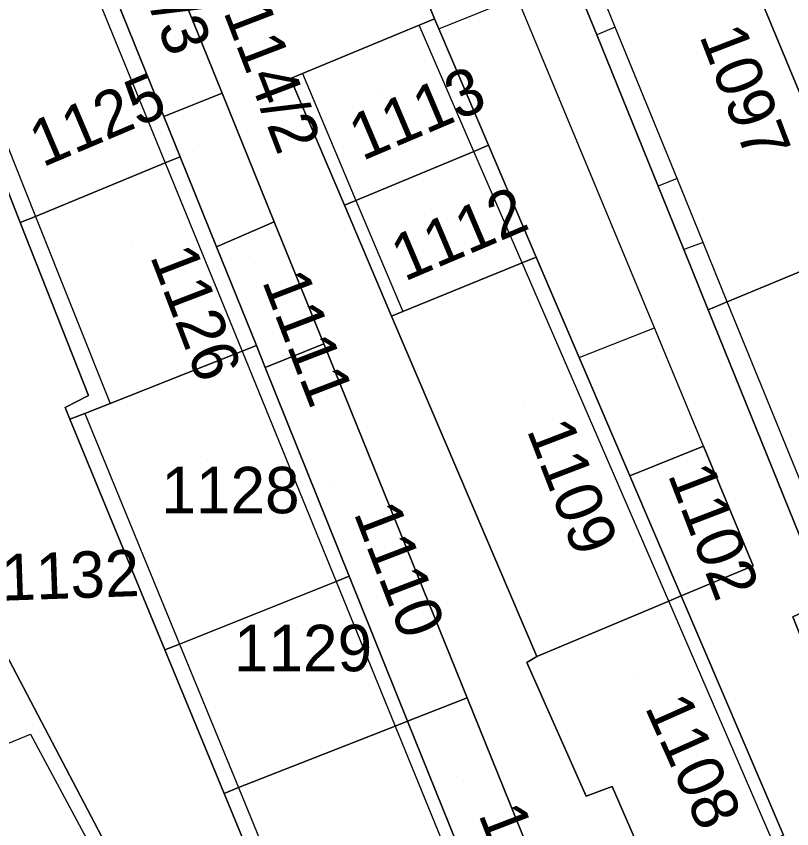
# Model space of a CAD drawing. Extents: x -263943 to -261149, y -1236934 to -1230686.
# Drawn here: x -262831.65 to -262798.26, y -1235430.4 to -1235395.42 of the extents above; entities that cross this region are included whole.
import ezdxf

# ---------------------------------------------------------------- set-up
doc = ezdxf.new("R2010")
doc.units = 0
for name, color, linetype in [('body_kn', 7, 'Continuous'), ('kladpar_druhypozemkov', 7, 'Continuous'), ('kladpar_hranice', 7, 'Continuous'), ('kladpar_parcelnecisla', 7, 'Continuous'), ('kladpar_plochy', 7, 'Continuous'), ('zappar_hrandruhpozemk', 7, 'Continuous')]:
    doc.layers.add(name, color=color, linetype=linetype)

msp = doc.modelspace()

# ---------------------------------------------------------------- linework, layer by layer
at = {"layer": 'body_kn'}
for p, q in [((-262813.65, -1235395.54), (-262813.65, -1235395.54)), ((-262814.3, -1235395.81), (-262814.3, -1235395.81)), ((-262814.3, -1235395.81), (-262814.3, -1235395.81)), ((-262813.46, -1235395.97), (-262813.46, -1235395.97)), ((-262813.46, -1235395.97), (-262813.46, -1235395.97)), ((-262805.86, -1235395.89), (-262805.86, -1235395.89)), ((-262805.86, -1235395.89), (-262805.86, -1235395.89)), ((-262806.66, -1235396.22), (-262806.66, -1235396.22)), ((-262819.84, -1235398.1), (-262819.84, -1235398.1)), ((-262819.33, -1235397.89), (-262819.33, -1235397.89)), ((-262819.33, -1235397.89), (-262819.33, -1235397.89)), ((-262822.78, -1235398.74), (-262822.78, -1235398.74)), ((-262825.29, -1235399.74), (-262825.29, -1235399.74)), ((-262811.95, -1235401.24), (-262811.95, -1235401.24)), ((-262811.95, -1235401.24), (-262811.95, -1235401.24)), ((-262811.32, -1235400.98), (-262811.32, -1235400.98)), ((-262811.32, -1235400.98), (-262811.32, -1235400.98)), ((-262824.59, -1235401.47), (-262824.59, -1235401.47)), ((-262824.59, -1235401.47), (-262824.59, -1235401.47)), ((-262825.24, -1235401.73), (-262825.24, -1235401.73)), ((-262825.24, -1235401.73), (-262825.24, -1235401.73)), ((-262803.2, -1235402.41), (-262803.2, -1235402.41)), ((-262803.2, -1235402.41), (-262803.2, -1235402.41)), ((-262804.02, -1235402.74), (-262804.02, -1235402.74)), ((-262817.03, -1235403.36), (-262817.03, -1235403.36)), ((-262817.03, -1235403.36), (-262817.03, -1235403.36)), ((-262817.52, -1235403.56), (-262817.52, -1235403.56)), ((-262830.82, -1235404.04), (-262830.82, -1235404.04)), ((-262830.82, -1235404.04), (-262830.82, -1235404.04)), ((-262831.48, -1235404.31), (-262831.48, -1235404.31)), ((-262820.54, -1235404.27), (-262820.54, -1235404.27)), ((-262823.03, -1235405.35), (-262823.03, -1235405.35)), ((-262802.91, -1235405.47), (-262802.91, -1235405.47)), ((-262802.08, -1235405.16), (-262802.08, -1235405.16)), ((-262802.08, -1235405.16), (-262802.08, -1235405.16)), ((-262809.26, -1235405.79), (-262809.26, -1235405.79)), ((-262809.87, -1235406.04), (-262809.87, -1235406.04)), ((-262809.87, -1235406.04), (-262809.87, -1235406.04)), ((-262801.04, -1235407.72), (-262801.04, -1235407.72)), ((-262801.04, -1235407.72), (-262801.04, -1235407.72)), ((-262815.01, -1235408.14), (-262815.01, -1235408.14)), ((-262801.86, -1235408.06), (-262801.86, -1235408.06)), ((-262801.86, -1235408.06), (-262801.86, -1235408.06)), ((-262815.49, -1235408.33), (-262815.49, -1235408.33)), ((-262804.17, -1235408.84), (-262804.17, -1235408.84)), ((-262804.17, -1235408.84), (-262804.17, -1235408.84)), ((-262821.31, -1235409.6), (-262821.31, -1235409.6)), ((-262821.31, -1235409.6), (-262821.31, -1235409.6)), ((-262818.41, -1235409.52), (-262818.41, -1235409.52)), ((-262821.93, -1235409.84), (-262821.93, -1235409.84)), ((-262821.93, -1235409.84), (-262821.93, -1235409.84)), ((-262807.41, -1235410.12), (-262807.41, -1235410.12)), ((-262807.41, -1235410.12), (-262807.41, -1235410.12)), ((-262820.93, -1235410.55), (-262820.93, -1235410.55)), ((-262820.93, -1235410.55), (-262820.93, -1235410.55)), ((-262828.54, -1235411.75), (-262828.54, -1235411.75)), ((-262827.6, -1235412.09), (-262827.6, -1235412.09)), ((-262829.55, -1235412.26), (-262829.55, -1235412.26)), ((-262829.34, -1235412.77), (-262829.34, -1235412.77)), ((-262828.7, -1235412.52), (-262828.7, -1235412.52)), ((-262828.7, -1235412.52), (-262828.7, -1235412.52)), ((-262802.06, -1235413.93), (-262802.06, -1235413.93)), ((-262802.06, -1235413.93), (-262802.06, -1235413.93)), ((-262805.23, -1235415.21), (-262805.23, -1235415.21)), ((-262805.23, -1235415.21), (-262805.23, -1235415.21)), ((-262799.92, -1235419.08), (-262799.92, -1235419.08)), ((-262817.88, -1235419.76), (-262817.88, -1235419.76)), ((-262817.88, -1235419.76), (-262817.88, -1235419.76)), ((-262817.31, -1235419.53), (-262817.31, -1235419.53)), ((-262817.31, -1235419.53), (-262817.31, -1235419.53)), ((-262803.02, -1235420.38), (-262803.02, -1235420.38)), ((-262803.56, -1235420.61), (-262803.56, -1235420.61)), ((-262803.56, -1235420.61), (-262803.56, -1235420.61)), ((-262824.62, -1235422.45), (-262824.62, -1235422.45)), ((-262824.62, -1235422.45), (-262824.62, -1235422.45)), ((-262825.25, -1235422.7), (-262825.25, -1235422.7)), ((-262809.67, -1235423.25), (-262809.67, -1235423.25)), ((-262809.24, -1235422.99), (-262809.24, -1235422.99)), ((-262812.24, -1235424.76), (-262812.24, -1235424.76)), ((-262812.24, -1235424.76), (-262812.24, -1235424.76)), ((-262814.8, -1235425.77), (-262814.8, -1235425.77)), ((-262815.34, -1235425.98), (-262815.34, -1235425.98)), ((-262815.34, -1235425.98), (-262815.34, -1235425.98)), ((-262831.04, -1235426.33), (-262831.04, -1235426.33)), ((-262822.7, -1235428.88), (-262822.7, -1235428.88)), ((-262822.08, -1235428.63), (-262822.08, -1235428.63)), ((-262822.08, -1235428.63), (-262822.08, -1235428.63)), ((-262806, -1235428.58), (-262806, -1235428.58)), ((-262807.11, -1235429), (-262807.11, -1235429))]:
    msp.add_line(p, q, dxfattribs=at)
at = {"layer": 'kladpar_druhypozemkov'}
for p, q in [((-262815.94, -1235398.84), (-262815.94, -1235398.84)), ((-262823.8, -1235400.95), (-262823.8, -1235400.95)), ((-262814.06, -1235403.95), (-262814.06, -1235403.95)), ((-262826.7, -1235405.12), (-262826.7, -1235405.12)), ((-262821.4, -1235406.05), (-262821.4, -1235406.05)), ((-262809.8, -1235411.95), (-262809.8, -1235411.95)), ((-262823.4, -1235414.52), (-262823.4, -1235414.52)), ((-262803.7, -1235415.15), (-262803.7, -1235415.15)), ((-262818, -1235415.45), (-262818, -1235415.45)), ((-262830.03, -1235418.85), (-262830.03, -1235418.85)), ((-262819.6, -1235421.72), (-262819.6, -1235421.72)), ((-262804.9, -1235423.75), (-262804.9, -1235423.75)), ((-262812.7, -1235428.15), (-262812.7, -1235428.15))]:
    msp.add_line(p, q, dxfattribs=at)
at = {"layer": 'kladpar_hranice'}
for points in [[(-262798.62, -1235430.68), (-262803.02, -1235420.38), (-262799.92, -1235419.08), (-262802.06, -1235413.93), (-262805.23, -1235415.21), (-262807.41, -1235410.12), (-262809.26, -1235405.79), (-262811.32, -1235400.98), (-262813.46, -1235395.97), (-262813.65, -1235395.54), (-262816.87, -1235387.54), (-262820.57, -1235378.35), (-262823.73, -1235370.45), (-262829.45, -1235356.16), (-262820.81, -1235352.67), (-262825.89, -1235340.39), (-262826.1, -1235339.88), (-262821.77, -1235340.05)], [(-262821.77, -1235340.05), (-262820.15, -1235343.87), (-262814.35, -1235357.49), (-262823.41, -1235361.24), (-262818.04, -1235374.2), (-262813.8, -1235372.49), (-262808.88, -1235370.45), (-262806.24, -1235376.8), (-262803.59, -1235384.77), (-262808.49, -1235386.74), (-262805.94, -1235393.02), (-262806.87, -1235393.41), (-262807.63, -1235393.84), (-262806.66, -1235396.22), (-262804.02, -1235402.74), (-262802.91, -1235405.47), (-262801.86, -1235408.06), (-262796.78, -1235420.6), (-262798.22, -1235421.28), (-262796.3, -1235426.05), (-262795.48, -1235428.08), (-262794.33, -1235430.94)], [(-262808.02, -1235435.19), (-262812.24, -1235424.76), (-262818.41, -1235409.52), (-262820.54, -1235404.27), (-262822.78, -1235398.74), (-262827.5, -1235387.09), (-262830.02, -1235388.02), (-262830.39, -1235387.1), (-262835.68, -1235373.88), (-262840.55, -1235361.26), (-262831.06, -1235357.27), (-262836.34, -1235343.98), (-262834.48, -1235343.23), (-262834.32, -1235343.64), (-262829.45, -1235356.16), (-262823.73, -1235370.45), (-262832.8, -1235373.88), (-262829.64, -1235381.84), (-262820.57, -1235378.35), (-262816.87, -1235387.54), (-262813.65, -1235395.54), (-262814.3, -1235395.81)], [(-262823.53, -1235439.2), (-262836.25, -1235414.99), (-262832.35, -1235413.37), (-262834.83, -1235405.66), (-262836.46, -1235400.92), (-262840.32, -1235386.77), (-262846.96, -1235377.38), (-262844.25, -1235376.69), (-262842.47, -1235376.18), (-262837.89, -1235374.73), (-262835.73, -1235389.31), (-262836.32, -1235389.56), (-262834.31, -1235394.59), (-262832.73, -1235398.54), (-262833.58, -1235398.97), (-262831.48, -1235404.31), (-262828.54, -1235411.75), (-262829.55, -1235412.26), (-262829.34, -1235412.77), (-262825.25, -1235422.7), (-262822.7, -1235428.88), (-262818.38, -1235439.36)], [(-262801.11, -1235391.03), (-262802.26, -1235388.14), (-262798.54, -1235386.66), (-262789.95, -1235407.5), (-262793.64, -1235409.03), (-262795.19, -1235405.3), (-262801.11, -1235391.03)], [(-262830.02, -1235388.02), (-262827.5, -1235387.09), (-262822.78, -1235398.74), (-262825.29, -1235399.74), (-262828.36, -1235392.13), (-262830.02, -1235388.02)], [(-262801.86, -1235408.06), (-262802.91, -1235405.47), (-262804.02, -1235402.74), (-262806.66, -1235396.22), (-262807.63, -1235393.84), (-262806.87, -1235393.41), (-262805.94, -1235393.02), (-262801.11, -1235391.03), (-262795.19, -1235405.3), (-262801.04, -1235407.72), (-262801.86, -1235408.06)], [(-262824.59, -1235401.47), (-262825.24, -1235401.73), (-262830.82, -1235404.04), (-262831.48, -1235404.31), (-262833.58, -1235398.97), (-262832.73, -1235398.54), (-262834.31, -1235394.59), (-262833.73, -1235394.35), (-262829.05, -1235392.41), (-262828.36, -1235392.13), (-262825.29, -1235399.74), (-262824.59, -1235401.47)], [(-262811.32, -1235400.98), (-262811.95, -1235401.24), (-262817.03, -1235403.36), (-262817.52, -1235403.56), (-262819.84, -1235398.1), (-262819.33, -1235397.89), (-262814.3, -1235395.81), (-262813.65, -1235395.54), (-262813.46, -1235395.97), (-262811.32, -1235400.98)], [(-262814.3, -1235395.81), (-262819.33, -1235397.89), (-262819.84, -1235398.1), (-262817.52, -1235403.56), (-262815.49, -1235408.33), (-262809.24, -1235422.99), (-262809.67, -1235423.25), (-262807.11, -1235429), (-262806, -1235428.58), (-262804.04, -1235433.07)], [(-262824.59, -1235401.47), (-262825.29, -1235399.74), (-262822.78, -1235398.74), (-262820.54, -1235404.27), (-262823.03, -1235405.35), (-262824.59, -1235401.47)], [(-262809.87, -1235406.04), (-262815.01, -1235408.14), (-262815.49, -1235408.33), (-262817.52, -1235403.56), (-262817.03, -1235403.36), (-262811.95, -1235401.24), (-262811.32, -1235400.98), (-262809.26, -1235405.79), (-262809.87, -1235406.04)], [(-262821.31, -1235409.6), (-262821.93, -1235409.84), (-262827.6, -1235412.09), (-262828.7, -1235412.52), (-262829.34, -1235412.77), (-262829.55, -1235412.26), (-262828.54, -1235411.75), (-262831.48, -1235404.31), (-262830.82, -1235404.04), (-262825.24, -1235401.73), (-262824.59, -1235401.47), (-262823.03, -1235405.35), (-262821.31, -1235409.6)], [(-262821.31, -1235409.6), (-262823.03, -1235405.35), (-262820.54, -1235404.27), (-262818.41, -1235409.52), (-262820.93, -1235410.55), (-262821.31, -1235409.6)], [(-262793.48, -1235430.58), (-262794.33, -1235430.94), (-262795.48, -1235428.08), (-262796.3, -1235426.05), (-262798.22, -1235421.28), (-262796.78, -1235420.6), (-262801.86, -1235408.06), (-262801.04, -1235407.72), (-262795.19, -1235405.3), (-262793.64, -1235409.03), (-262789.63, -1235418.7), (-262786.01, -1235427.41), (-262793.48, -1235430.58)], [(-262843.57, -1235458.14), (-262844.03, -1235456.74), (-262844.15, -1235456.37), (-262845.62, -1235451.73), (-262844.37, -1235451.34), (-262845.65, -1235447.62), (-262846.97, -1235447.64), (-262849.01, -1235441.58), (-262853.69, -1235427.31), (-262855.31, -1235423.16), (-262846.25, -1235419.24), (-262849.84, -1235409.76), (-262839.08, -1235405.59), (-262838.48, -1235407.11), (-262837.28, -1235410.16), (-262838.47, -1235410.75), (-262836.25, -1235414.99), (-262823.53, -1235439.2), (-262819.25, -1235451.48), (-262833.4, -1235455.4), (-262843.57, -1235458.14)], [(-262803.56, -1235420.61), (-262809.24, -1235422.99), (-262815.49, -1235408.33), (-262815.01, -1235408.14), (-262809.87, -1235406.04), (-262809.26, -1235405.79), (-262807.41, -1235410.12), (-262805.23, -1235415.21), (-262803.02, -1235420.38), (-262803.56, -1235420.61)], [(-262817.31, -1235419.53), (-262817.88, -1235419.76), (-262824.62, -1235422.45), (-262825.25, -1235422.7), (-262829.34, -1235412.77), (-262828.7, -1235412.52), (-262827.6, -1235412.09), (-262821.93, -1235409.84), (-262821.31, -1235409.6), (-262820.93, -1235410.55), (-262817.31, -1235419.53)], [(-262820.93, -1235410.55), (-262818.41, -1235409.52), (-262812.24, -1235424.76), (-262814.8, -1235425.77), (-262817.31, -1235419.53), (-262820.93, -1235410.55)], [(-262805.23, -1235415.21), (-262802.06, -1235413.93), (-262799.92, -1235419.08), (-262803.02, -1235420.38), (-262805.23, -1235415.21)], [(-262815.34, -1235425.98), (-262822.08, -1235428.63), (-262822.7, -1235428.88), (-262825.25, -1235422.7), (-262824.62, -1235422.45), (-262817.88, -1235419.76), (-262817.31, -1235419.53), (-262814.8, -1235425.77), (-262815.34, -1235425.98)], [(-262799.11, -1235430.89), (-262804.04, -1235433.07), (-262806, -1235428.58), (-262807.11, -1235429), (-262809.67, -1235423.25), (-262809.24, -1235422.99), (-262803.56, -1235420.61), (-262803.02, -1235420.38), (-262798.62, -1235430.68), (-262799.11, -1235430.89)], [(-262812.24, -1235424.76), (-262808.02, -1235435.19), (-262810.58, -1235436.22), (-262814.8, -1235425.77), (-262812.24, -1235424.76)], [(-262811.08, -1235436.42), (-262817.77, -1235439.11), (-262818.38, -1235439.36), (-262822.7, -1235428.88), (-262822.08, -1235428.63), (-262815.34, -1235425.98), (-262814.8, -1235425.77), (-262810.58, -1235436.22), (-262811.08, -1235436.42)]]:
    msp.add_lwpolyline(points, dxfattribs=at)
at = {"layer": 'kladpar_plochy'}
for points in [[(-262808.02, -1235435.19), (-262812.24, -1235424.76), (-262818.41, -1235409.52), (-262820.54, -1235404.27), (-262822.78, -1235398.74), (-262827.5, -1235387.09), (-262830.02, -1235388.02), (-262830.39, -1235387.1), (-262835.68, -1235373.88), (-262840.55, -1235361.26)], [(-262823.73, -1235370.45), (-262832.8, -1235373.88), (-262829.64, -1235381.84), (-262820.57, -1235378.35), (-262816.87, -1235387.54), (-262813.65, -1235395.54), (-262814.3, -1235395.81), (-262819.33, -1235397.89), (-262819.84, -1235398.1), (-262817.52, -1235403.56), (-262815.49, -1235408.33), (-262809.24, -1235422.99), (-262809.67, -1235423.25), (-262807.11, -1235429), (-262806, -1235428.58), (-262804.04, -1235433.07)], [(-262798.62, -1235430.68), (-262803.02, -1235420.38), (-262799.92, -1235419.08), (-262802.06, -1235413.93), (-262805.23, -1235415.21), (-262807.41, -1235410.12), (-262809.26, -1235405.79), (-262811.32, -1235400.98), (-262813.46, -1235395.97), (-262813.65, -1235395.54), (-262816.87, -1235387.54), (-262820.57, -1235378.35), (-262823.73, -1235370.45)], [(-262808.88, -1235370.45), (-262806.24, -1235376.8), (-262803.59, -1235384.77), (-262808.49, -1235386.74), (-262805.94, -1235393.02), (-262806.87, -1235393.41), (-262807.63, -1235393.84), (-262806.66, -1235396.22), (-262804.02, -1235402.74), (-262802.91, -1235405.47), (-262801.86, -1235408.06), (-262796.78, -1235420.6), (-262798.22, -1235421.28), (-262796.3, -1235426.05), (-262795.48, -1235428.08), (-262794.33, -1235430.94)], [(-262823.53, -1235439.2), (-262836.25, -1235414.99), (-262832.35, -1235413.37), (-262834.83, -1235405.66), (-262836.46, -1235400.92), (-262840.32, -1235386.77), (-262846.96, -1235377.38), (-262844.25, -1235376.69), (-262842.47, -1235376.18), (-262837.89, -1235374.73), (-262835.73, -1235389.31), (-262836.32, -1235389.56), (-262834.31, -1235394.59), (-262832.73, -1235398.54), (-262833.58, -1235398.97), (-262831.48, -1235404.31), (-262828.54, -1235411.75), (-262829.55, -1235412.26), (-262829.34, -1235412.77), (-262825.25, -1235422.7), (-262822.7, -1235428.88), (-262818.38, -1235439.36)]]:
    msp.add_lwpolyline(points, dxfattribs=at)
for points in [[(-262801.11, -1235391.03), (-262802.26, -1235388.14), (-262798.54, -1235386.66), (-262789.95, -1235407.5), (-262793.64, -1235409.03), (-262795.19, -1235405.3)], [(-262830.02, -1235388.02), (-262827.5, -1235387.09), (-262822.78, -1235398.74), (-262825.29, -1235399.74), (-262828.36, -1235392.13)], [(-262801.86, -1235408.06), (-262802.91, -1235405.47), (-262804.02, -1235402.74), (-262806.66, -1235396.22), (-262807.63, -1235393.84), (-262806.87, -1235393.41), (-262805.94, -1235393.02), (-262801.11, -1235391.03), (-262795.19, -1235405.3), (-262801.04, -1235407.72)], [(-262824.59, -1235401.47), (-262825.24, -1235401.73), (-262830.82, -1235404.04), (-262831.48, -1235404.31), (-262833.58, -1235398.97), (-262832.73, -1235398.54), (-262834.31, -1235394.59), (-262833.73, -1235394.35), (-262829.05, -1235392.41), (-262828.36, -1235392.13), (-262825.29, -1235399.74)], [(-262811.32, -1235400.98), (-262811.95, -1235401.24), (-262817.03, -1235403.36), (-262817.52, -1235403.56), (-262819.84, -1235398.1), (-262819.33, -1235397.89), (-262814.3, -1235395.81), (-262813.65, -1235395.54), (-262813.46, -1235395.97)], [(-262824.59, -1235401.47), (-262825.29, -1235399.74), (-262822.78, -1235398.74), (-262820.54, -1235404.27), (-262823.03, -1235405.35)], [(-262809.87, -1235406.04), (-262815.01, -1235408.14), (-262815.49, -1235408.33), (-262817.52, -1235403.56), (-262817.03, -1235403.36), (-262811.95, -1235401.24), (-262811.32, -1235400.98), (-262809.26, -1235405.79)], [(-262821.31, -1235409.6), (-262821.93, -1235409.84), (-262827.6, -1235412.09), (-262828.7, -1235412.52), (-262829.34, -1235412.77), (-262829.55, -1235412.26), (-262828.54, -1235411.75), (-262831.48, -1235404.31), (-262830.82, -1235404.04), (-262825.24, -1235401.73), (-262824.59, -1235401.47), (-262823.03, -1235405.35)], [(-262821.31, -1235409.6), (-262823.03, -1235405.35), (-262820.54, -1235404.27), (-262818.41, -1235409.52), (-262820.93, -1235410.55)], [(-262793.48, -1235430.58), (-262794.33, -1235430.94), (-262795.48, -1235428.08), (-262796.3, -1235426.05), (-262798.22, -1235421.28), (-262796.78, -1235420.6), (-262801.86, -1235408.06), (-262801.04, -1235407.72), (-262795.19, -1235405.3), (-262793.64, -1235409.03), (-262789.63, -1235418.7), (-262786.01, -1235427.41)], [(-262843.57, -1235458.14), (-262844.03, -1235456.74), (-262844.15, -1235456.37), (-262845.62, -1235451.73), (-262844.37, -1235451.34), (-262845.65, -1235447.62), (-262846.97, -1235447.64), (-262849.01, -1235441.58), (-262853.69, -1235427.31), (-262855.31, -1235423.16), (-262846.25, -1235419.24), (-262849.84, -1235409.76), (-262839.08, -1235405.59), (-262838.48, -1235407.11), (-262837.28, -1235410.16), (-262838.47, -1235410.75), (-262836.25, -1235414.99), (-262823.53, -1235439.2), (-262819.25, -1235451.48), (-262833.4, -1235455.4)], [(-262803.56, -1235420.61), (-262809.24, -1235422.99), (-262815.49, -1235408.33), (-262815.01, -1235408.14), (-262809.87, -1235406.04), (-262809.26, -1235405.79), (-262807.41, -1235410.12), (-262805.23, -1235415.21), (-262803.02, -1235420.38)], [(-262817.31, -1235419.53), (-262817.88, -1235419.76), (-262824.62, -1235422.45), (-262825.25, -1235422.7), (-262829.34, -1235412.77), (-262828.7, -1235412.52), (-262827.6, -1235412.09), (-262821.93, -1235409.84), (-262821.31, -1235409.6), (-262820.93, -1235410.55)], [(-262820.93, -1235410.55), (-262818.41, -1235409.52), (-262812.24, -1235424.76), (-262814.8, -1235425.77), (-262817.31, -1235419.53)], [(-262805.23, -1235415.21), (-262802.06, -1235413.93), (-262799.92, -1235419.08), (-262803.02, -1235420.38)], [(-262815.34, -1235425.98), (-262822.08, -1235428.63), (-262822.7, -1235428.88), (-262825.25, -1235422.7), (-262824.62, -1235422.45), (-262817.88, -1235419.76), (-262817.31, -1235419.53), (-262814.8, -1235425.77)], [(-262799.11, -1235430.89), (-262804.04, -1235433.07), (-262806, -1235428.58), (-262807.11, -1235429), (-262809.67, -1235423.25), (-262809.24, -1235422.99), (-262803.56, -1235420.61), (-262803.02, -1235420.38), (-262798.62, -1235430.68)], [(-262812.24, -1235424.76), (-262808.02, -1235435.19), (-262810.58, -1235436.22), (-262814.8, -1235425.77)], [(-262811.08, -1235436.42), (-262817.77, -1235439.11), (-262818.38, -1235439.36), (-262822.7, -1235428.88), (-262822.08, -1235428.63), (-262815.34, -1235425.98), (-262814.8, -1235425.77), (-262810.58, -1235436.22)]]:
    msp.add_lwpolyline(points, close=True, dxfattribs=at)
at = {"layer": 'zappar_hrandruhpozemk'}
for p, q in [((-262829.05, -1235392.41), (-262825.24, -1235401.73)), ((-262813.46, -1235395.97), (-262810.09, -1235394.61)), ((-262804.17, -1235408.84), (-262810.09, -1235394.61)), ((-262811.95, -1235401.24), (-262814.3, -1235395.81)), ((-262805.86, -1235395.89), (-262806.66, -1235396.22)), ((-262819.33, -1235397.89), (-262817.03, -1235403.36)), ((-262832.65, -1235399.47), (-262830.82, -1235404.04)), ((-262809.87, -1235406.04), (-262811.95, -1235401.24)), ((-262825.24, -1235401.73), (-262821.93, -1235409.84)), ((-262803.2, -1235402.41), (-262804.02, -1235402.74)), ((-262817.03, -1235403.36), (-262815.01, -1235408.14)), ((-262830.82, -1235404.04), (-262827.6, -1235412.09)), ((-262802.08, -1235405.16), (-262802.91, -1235405.47)), ((-262803.56, -1235420.61), (-262809.87, -1235406.04)), ((-262795.53, -1235421.23), (-262801.04, -1235407.72)), ((-262807.41, -1235410.12), (-262804.17, -1235408.84)), ((-262802.06, -1235413.93), (-262804.17, -1235408.84)), ((-262821.93, -1235409.84), (-262817.88, -1235419.76)), ((-262828.7, -1235412.52), (-262824.62, -1235422.45)), ((-262817.88, -1235419.76), (-262815.34, -1235425.98)), ((-262799.11, -1235430.89), (-262803.56, -1235420.61)), ((-262824.62, -1235422.45), (-262822.08, -1235428.63)), ((-262815.34, -1235425.98), (-262811.08, -1235436.42)), ((-262822.08, -1235428.63), (-262817.77, -1235439.11))]:
    msp.add_line(p, q, dxfattribs=at)
for points in [[(-262801.04, -1235407.72), (-262802.08, -1235405.16), (-262803.2, -1235402.41), (-262805.86, -1235395.89), (-262806.87, -1235393.41)], [(-262828.54, -1235439.46), (-262831.87, -1235432.44), (-262834.15, -1235433.2), (-262837.31, -1235427.19), (-262836.47, -1235426.68), (-262835.61, -1235428.21), (-262831.04, -1235426.33), (-262824.04, -1235439.37), (-262820.7, -1235448.6)]]:
    msp.add_lwpolyline(points, dxfattribs=at)

# ---------------------------------------------------------------- texts
at = {"layer": 'kladpar_parcelnecisla'}
for s, rotation, p in [('1114/3', 291, (-262827.988, -1235389.622)), ('1114/2', 291, (-262823.282, -1235393.836)), ('1097', 291, (-262802.256, -1235396.262)), ('1113', 23, (-262816.756, -1235401.666)), ('1125', 23, (-262830.519, -1235401.941)), ('1112', 23, (-262814.941, -1235406.86)), ('1126', 291, (-262825.906, -1235405.749)), ('1111', 291, (-262821.081, -1235406.824)), ('1109', 291, (-262809.686, -1235413.23)), ('1102', 291, (-262803.617, -1235415.149)), ('1110', 291, (-262817.139, -1235416.802)), ('1132', 2, (-262832.264, -1235420.586)), ('1108', 294, (-262804.608, -1235425.163)), ('1107', 291, (-262811.769, -1235429.774))]:
    msp.add_text(s, height=2, rotation=rotation, dxfattribs=at).set_placement(p)
for s, p in [('1128', (-262825.401, -1235416.82)), ('1129', (-262822.278, -1235423.62))]:
    msp.add_text(s, height=2, dxfattribs=at).set_placement(p)

doc.saveas('drawing.dxf')
